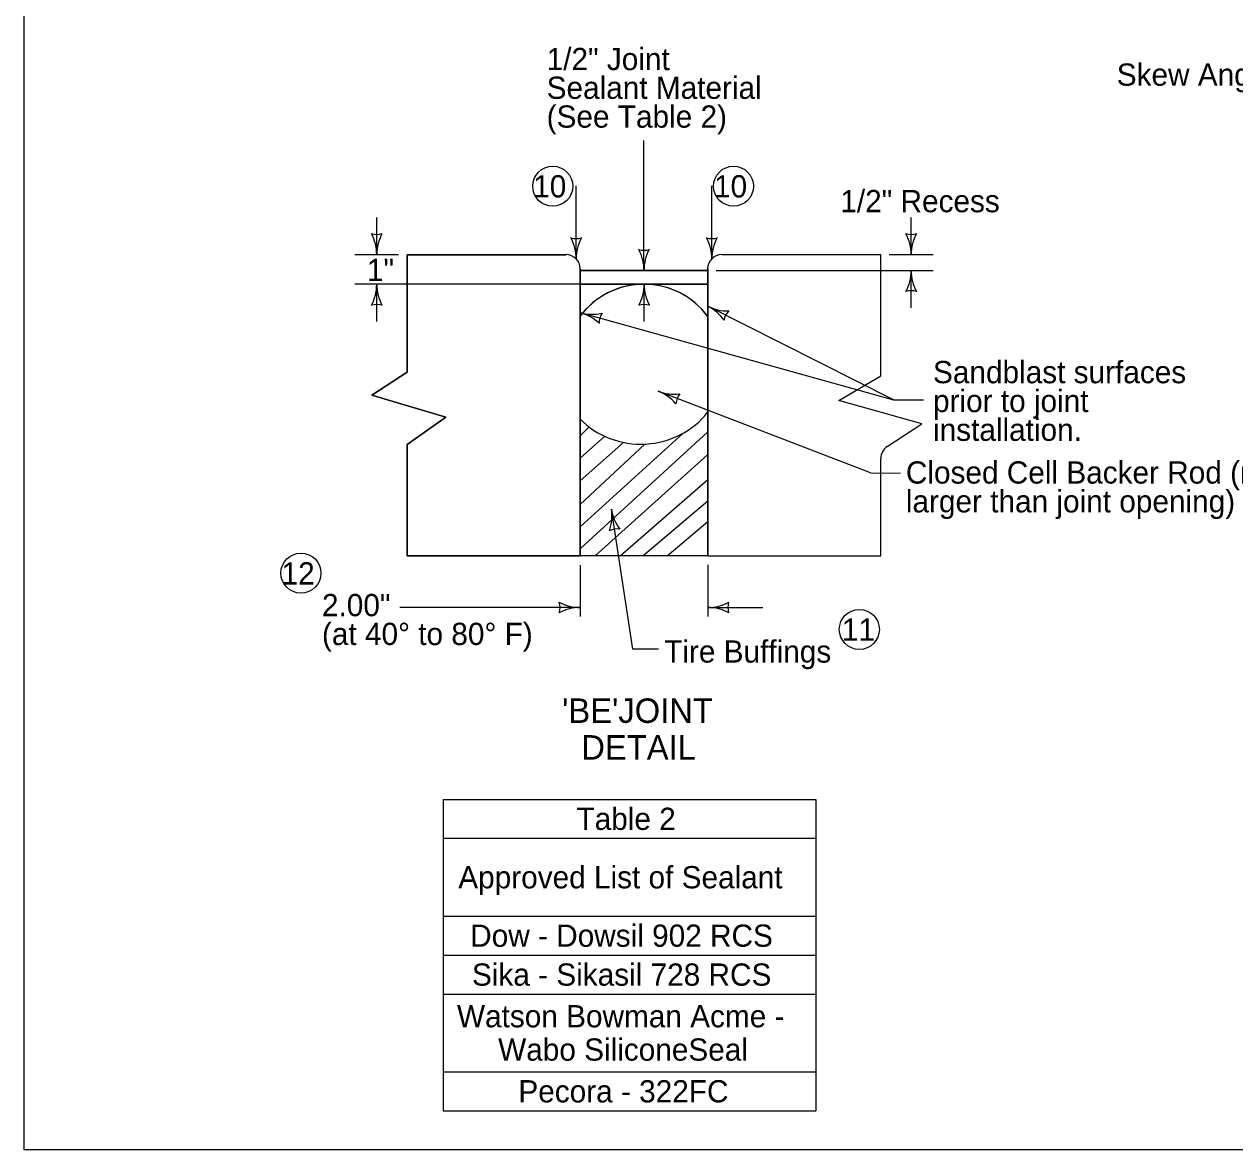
# Model space of a CAD drawing. Extents: x 8925 to 81668, y 4369 to 11918.
# Drawn here: x 17333 to 18420, y 7924 to 8936 of the extents above; entities that cross this region are included whole.
import ezdxf

# ---------------------------------------------------------------- set-up
doc = ezdxf.new("R2010")
doc.units = 0
for name, color, linetype in [('Default', 7, 'Continuous'), ('dsnShtPlotShapeBatchPrint', 7, 'Continuous'), ('dsnStdBorder', 7, 'Continuous'), ('SheetBorder', 7, 'Continuous')]:
    doc.layers.add(name, color=color, linetype=linetype)

msp = doc.modelspace()

# ---------------------------------------------------------------- linework, layer by layer
at = {"layer": 'Default'}
for p, q in [((17676.6, 8622.9), (17676.6, 8728.5)), ((17676.6, 8728.5), (17819.4, 8728.5)), ((17832.2, 8715.8), (17832.2, 8714.3)), ((17832.2, 8685.7), (17832.2, 8714.3)), ((17832.2, 8714.3), (17832.2, 8458)), ((17832.2, 8714.3), (17946.7, 8714.3)), ((17946.7, 8458), (17946.7, 8715.8)), ((17946.7, 8714.3), (17946.7, 8679.6)), ((17946.7, 8714.3), (17946.7, 8702)), ((17946.7, 8702), (17832.2, 8702)), ((17832.2, 8702), (17832.2, 8673.4)), ((17832.2, 8673.4), (17832.2, 8702)), ((17889, 8702), (17889.8, 8702)), ((17946.7, 8673.5), (17946.7, 8702)), ((17946.7, 8702), (17946.7, 8673.4)), ((17644.8, 8602.2), (17676.6, 8622.9)), ((17711.3, 8582.4), (17644.8, 8602.2)), ((17676.6, 8557.8), (17711.3, 8582.4)), ((17832.1, 8565.7), (17840.3, 8573.8)), ((17832, 8545.6), (17854.3, 8565.3)), ((17832.1, 8483.9), (17924.3, 8567.8)), ((17832.3, 8464.4), (17946.5, 8569.1)), ((17676.6, 8458), (17676.6, 8557.8)), ((17832.1, 8525.3), (17871.4, 8560)), ((17832.1, 8503.9), (17890.1, 8558.3)), ((17845.6, 8458), (17946.9, 8549)), ((18102.3, 8458), (18102.3, 8545.4)), ((17868.2, 8458), (17946.7, 8526.6)), ((17888.4, 8457.9), (17946.7, 8507.4)), ((17910.2, 8458), (17946.7, 8488.8)), ((17946.7, 8458), (17676.6, 8458)), ((17946.7, 8458), (18102.3, 8458))]:
    msp.add_line(p, q, dxfattribs=at)
for points in [[(18108, 8556.1), (18139, 8576.6), (18064.6, 8597.6), (18102.2, 8619.6), (18102.3, 8728.5), (17959.4, 8728.5)], [(17946.7, 8682.3), (17946.7, 8690.5), (17946.7, 8690.6), (17946.7, 8690.8), (17946.7, 8702), (17946.7, 8714.3), (17832.2, 8714.3), (17832.2, 8673.4)], [(17946.7, 8715.8), (17946.7, 8714.3), (17946.7, 8679.6), (17946.7, 8458), (17937.4, 8458)], [(17832.2, 8673.4), (17832.2, 8702), (17889.3, 8702)], [(17832.2, 8673.4), (17832.2, 8702), (17889.3, 8702)], [(17832.2, 8673.4), (17832.2, 8702), (17889.3, 8702)], [(17832.2, 8673.4), (17832.2, 8702), (17889.3, 8702)], [(17832.2, 8673.4), (17832.2, 8702), (17889.3, 8702)], [(17889.6, 8702), (17946.7, 8702), (17946.7, 8673.4)], [(17889.6, 8702), (17946.7, 8702), (17946.7, 8690.8), (17946.7, 8690.6), (17946.7, 8690.5), (17946.7, 8673.4)], [(17946.7, 8673.4), (17946.7, 8673.5), (17946.7, 8673.5), (17946.7, 8682.3)]]:
    msp.add_lwpolyline(points, dxfattribs=at)
for centre, radius, start, end in [((17819.4, 8715.8), 12.8, 0, 90), ((17959.4, 8715.8), 12.8, 90, 180), ((17889.4, 8630.5), 71.5, 36.8603, 143.1397), ((17889.4, 8630.5), 71.5, 90.1278, 143.139), ((17889.4, 8630.5), 71.5, 90.1278, 143.139), ((17889.4, 8630.5), 71.5, 90.1278, 143.1385), ((17889.4, 8630.5), 71.5, 90.1278, 143.1385), ((17889.4, 8630.5), 71.5, 98.1344, 143.1385), ((17889.4, 8630.5), 71.5, 90.3158, 140.4626), ((17889.4, 8630.5), 71.5, 90.1278, 98.1344), ((17889.4, 8630.5), 71.5, 36.8603, 89.8704), ((17889.4, 8630.5), 71.5, 36.8603, 89.8704), ((17889.4, 8630.5), 71.5, 36.8603, 89.6842), ((17928.2, 8646.7), 40.2, 62.5774, 63.2482), ((17964.3, 8718.4), 40.2, 243.2482, 243.9147), ((17889.4, 8630.5), 71.5, 140.4626, 143.1385), ((18115, 8545.4), 12.8, 123.5371, 180), ((18115, 8545.4), 12.8, 123.5371, 180)]:
    msp.add_arc(centre, radius, start, end, dxfattribs=at)
for centre, start_param, end_param in [((17886.8, 8635.4), 0.606648, 0.606655), ((17886.8, 8625), 3.864857, 5.676062)]:
    msp.add_ellipse(centre, major_axis=(72.8, 0), ratio=0.91682, start_param=start_param, end_param=end_param, dxfattribs=at)
at = {"layer": 'dsnShtPlotShapeBatchPrint'}
for p, q in [((17889.4, 8714.3), (17889.4, 8831.2)), ((17828.5, 8724.8), (17828.5, 8790.3)), ((17950.4, 8724.8), (17950.4, 8790.3)), ((17649.3, 8728.5), (17649.3, 8762.1)), ((18129.6, 8728.5), (18129.6, 8762.1)), ((17669, 8728.5), (17629.6, 8728.5)), ((18149.3, 8728.5), (18109.9, 8728.5)), ((17954.2, 8714.3), (18149.3, 8714.3)), ((18129.6, 8680.8), (18129.6, 8714.3)), ((17864.6, 8702), (17629.6, 8702)), ((17649.3, 8668.5), (17649.3, 8702)), ((17889.6, 8668.5), (17889.6, 8702)), ((18113.6, 8598.2), (17946.7, 8682.3)), ((17832.2, 8676.5), (18113.6, 8598.2)), ((18092.9, 8532.5), (17902.3, 8605.8)), ((18113.6, 8598.2), (18140.6, 8598)), ((18092.9, 8532.5), (18119.9, 8532.3)), ((17879.4, 8373.9), (17860.2, 8499.8)), ((17832.2, 8449.6), (17832.2, 8403.2)), ((17946.7, 8449.7), (17946.7, 8403.2)), ((17832.2, 8411.5), (17670, 8411.5)), ((17946.7, 8411.5), (17996.2, 8411.5)), ((17902.4, 8373.9), (17879.4, 8373.9))]:
    msp.add_line(p, q, dxfattribs=at)
at = {"layer": 'dsnStdBorder'}
for p, q in [((17708.9, 8239), (17708.9, 7959.1)), ((17708.9, 8239), (18044, 8239)), ((18044, 8239), (18044, 7959.1)), ((17708.9, 8204), (18044, 8204)), ((17708.9, 8134), (18044, 8134)), ((17708.9, 8099), (18044, 8099)), ((17708.9, 8064), (18044, 8064)), ((17708.9, 7994.1), (18044, 7994.1)), ((17708.9, 7959.1), (18044, 7959.1))]:
    msp.add_line(p, q, dxfattribs=at)
for points in [[(17819.4, 8728.5), (17676.6, 8728.5), (17676.6, 8622.9), (17644.8, 8602.2), (17711.3, 8582.4), (17676.6, 8557.8), (17676.6, 8458), (17832.2, 8458), (17832.2, 8673.4)], [(18108, 8556.1), (18139, 8576.6), (18064.6, 8597.6), (18102.2, 8619.6), (18102.3, 8728.5), (17959.4, 8728.5)], [(17832.2, 8673.4), (17832.2, 8676.5), (17832.2, 8702), (17832.2, 8714.3), (17832.2, 8715.8)], [(17946.7, 8715.8), (17946.7, 8714.3), (17946.7, 8714.3), (17946.7, 8708.1), (17946.7, 8682.3), (17946.7, 8679.6), (17946.7, 8458), (18102.3, 8458), (18102.3, 8545.4)]]:
    msp.add_lwpolyline(points, dxfattribs=at)
for centre in [(17807.5, 8790.1), (17969.9, 8790.1), (17581.2, 8442.3), (18083, 8391.7)]:
    msp.add_circle(centre, 18, dxfattribs=at)
for centre, radius, start, end in [((17649.3, 8762.2), 15.5, 252.2666, 287.7333), ((17609.1, 8728.5), 40.2, 360, 28.0725), ((17689.5, 8728.5), 40.2, 151.9275, 180), ((18129.6, 8762.2), 15.5, 252.2666, 287.7333), ((18089.4, 8728.5), 40.2, 360, 28.0725), ((18169.8, 8728.5), 40.2, 151.9275, 180), ((17828.5, 8758.5), 15.5, 252.2666, 287.7333), ((17788.3, 8724.8), 40.2, 360, 28.0725), ((17868.7, 8724.8), 40.2, 151.9275, 180), ((17950.4, 8758.5), 15.5, 252.2666, 287.7333), ((17910.2, 8724.8), 40.2, 360, 28.0725), ((17990.6, 8724.8), 40.2, 151.9275, 180), ((17819.4, 8715.8), 12.8, 0, 90), ((17889.4, 8748), 15.5, 252.2666, 287.7333), ((17849.3, 8714.3), 40.2, 360, 28.0725), ((17929.6, 8714.3), 40.2, 151.9275, 180), ((17959.4, 8715.8), 12.8, 90, 180), ((18089.4, 8714.3), 40.2, 331.9275, 0), ((18169.8, 8714.3), 40.2, 180, 208.0725), ((17609.1, 8702), 40.2, 331.9275, 0), ((17689.5, 8702), 40.2, 180, 208.0725), ((17849.4, 8702), 40.2, 331.9275, 0), ((17929.8, 8702), 40.2, 180, 208.0725), ((18129.6, 8680.6), 15.5, 72.2667, 107.7334), ((17649.3, 8668.3), 15.5, 72.2667, 107.7334), ((17889.6, 8668.3), 15.5, 72.2667, 107.7334), ((17928.6, 8646.4), 40.2, 35.1757, 63.2482), ((17964.7, 8718.2), 40.2, 243.2482, 271.3206), ((17821.4, 8637.8), 40.2, 46.3768, 74.4493), ((17843, 8715.2), 40.2, 254.4493, 282.5218), ((17889.4, 8630.5), 71.5, 143.1385, 143.139), ((17864.7, 8667.4), 15.5, 146.716, 182.1827), ((17976.7, 8667.2), 15.5, 135.5148, 170.9815), ((17887.8, 8568.3), 40.2, 40.8833, 68.9558), ((17916.7, 8643.3), 40.2, 248.9558, 277.0283), ((17933.7, 8593.7), 15.5, 141.2225, 176.6892), ((18115, 8545.4), 12.8, 123.5371, 179.992), ((18115, 8545.4), 12.8, 179.992, 180), ((17820.5, 8493.8), 40.2, 340.591, 8.6635), ((17899.9, 8505.9), 40.2, 188.6635, 216.7359), ((17865.3, 8466.5), 15.5, 80.9301, 116.3968), ((17798.5, 8411.5), 15.5, 342.2666, 17.7333), ((17832.2, 8451.6), 40.2, 241.9275, 270), ((17832.2, 8371.3), 40.2, 90, 118.0725), ((17946.7, 8451.6), 40.2, 270, 298.0725), ((17946.7, 8371.3), 40.2, 61.9275, 90), ((17980.3, 8411.5), 15.5, 162.2666, 197.7333)]:
    msp.add_arc(centre, radius, start, end, dxfattribs=at)
at = {"layer": 'SheetBorder'}
msp.add_lwpolyline([(17332.5, 9944), (20467.5, 9944), (20467.5, 7924), (17332.5, 7924)], close=True, dxfattribs=at)

# ---------------------------------------------------------------- texts
at = {"layer": 'dsnShtPlotShapeBatchPrint'}
for s, p in [('1/2" Joint', (17802, 8894.4)), ('Skew Angle', (18314.3, 8880.4)), ('Sealant Material', (17802, 8868.6)), ('(See Table 2)', (17802, 8842.7)), ('10', (17789.9, 8780)), ('10', (17952.4, 8780)), ('1/2" Recess', (18065.9, 8766.7)), ('1"', (17640.5, 8704.9)), ('Sandblast surfaces ', (18149.2, 8613)), ('prior to joint ', (18149.2, 8587.1)), ('installation.', (18149.2, 8561.2)), ('Closed Cell Backer Rod (minimum 25%', (18124.8, 8522.8)), ('larger than joint opening)', (18124.8, 8496.9)), ('12', (17563.8, 8432.1)), ('2.00"', (17600.1, 8403.6)), ('(at 40° to 80° F)', (17600.1, 8377.7)), ('11', (18067.3, 8381.6)), ('Tire Buffings', (17907.6, 8361.9)), ('Table 2', (17828.8, 8211.5)), ('Approved List of Sealant', (17722.6, 8159)), ('Dow - Dowsil 902 RCS', (17733.3, 8106.5)), ('Sika - Sikasil 728 RCS', (17734.9, 8071.5)), ('Watson Bowman Acme - ', (17721.4, 8034.1)), ('Wabo SiliconeSeal', (17758.4, 8004.1)), ('Pecora - 322FC', (17776.6, 7966.6))]:
    msp.add_text(s, height=20, dxfattribs=at).set_placement(p)
at = {"layer": 'dsnStdBorder'}
for s, p in [("   'BE'JOINT ", (17791.4, 8307.7)), ('   DETAIL', (17808.6, 8274.7))]:
    msp.add_text(s, height=22, dxfattribs=at).set_placement(p)

doc.saveas('drawing.dxf')
